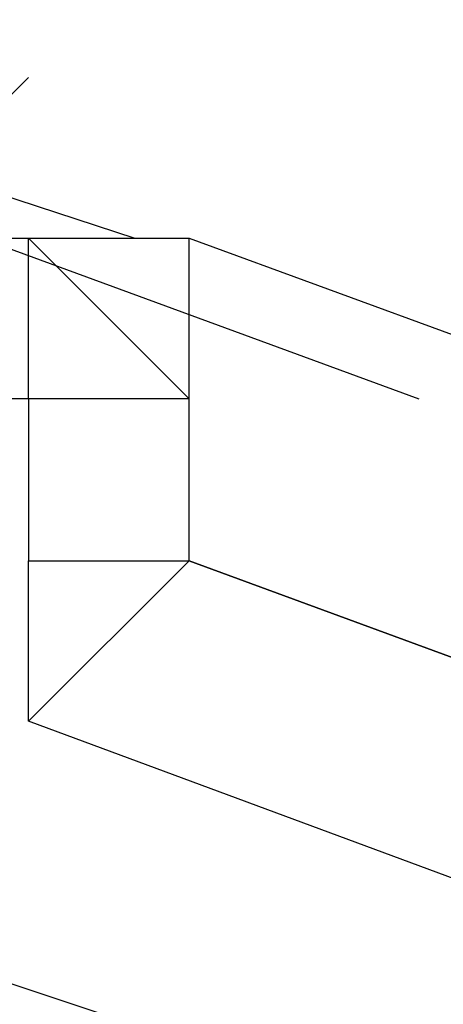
# Model space of a CAD drawing. Header units: feet. Extents: x -79 to 198, y -22 to 181.
# Tile 949 of 982: x 123.226 to 123.261, y 148.0477 to 148.1292. Entities that reach past the tile are written whole.
import ezdxf

# ---------------------------------------------------------------- set-up
doc = ezdxf.new("R2010")
doc.units = ezdxf.units.FT
doc.layers.add('A-LINEA', color=7, linetype='CONTINUOUS')

msp = doc.modelspace()

# ---------------------------------------------------------------- linework, layer by layer
at = {"layer": 'A-LINEA'}
for p, q in [((123.1804, 148.1292), (123.2355, 148.1111)), ((123.1804, 148.1292), (123.2355, 148.1111)), ((123.2267, 148.1244), (123.2133, 148.1111)), ((123.2267, 148.1244), (123.2133, 148.1111)), ((123.2046, 148.1178), (123.259, 148.0978)), ((123.2046, 148.1178), (123.259, 148.0978)), ((123.2133, 148.1111), (123.2267, 148.1111)), ((123.2133, 148.1111), (123.2267, 148.1111)), ((123.2267, 148.0978), (123.2267, 148.1111)), ((123.2267, 148.1111), (123.2267, 148.1111)), ((123.2267, 148.1111), (123.2267, 148.1111)), ((123.2267, 148.1111), (123.2267, 148.1111)), ((123.2267, 148.1111), (123.2267, 148.1111)), ((123.2267, 148.0978), (123.2267, 148.1111)), ((123.2267, 148.1111), (123.2267, 148.1111)), ((123.2267, 148.1111), (123.2267, 148.1111)), ((123.2267, 148.1111), (123.2267, 148.1111)), ((123.2267, 148.1111), (123.2267, 148.1111)), ((123.2267, 148.1111), (123.2267, 148.1111)), ((123.24, 148.0978), (123.2267, 148.1111)), ((123.2267, 148.1111), (123.2267, 148.1111)), ((123.2267, 148.1111), (123.2267, 148.1111)), ((123.2267, 148.1111), (123.2267, 148.1111)), ((123.2267, 148.1111), (123.2267, 148.1111)), ((123.2267, 148.1111), (123.2267, 148.1111)), ((123.2267, 148.1111), (123.2267, 148.1111)), ((123.2267, 148.1111), (123.2267, 148.1111)), ((123.2267, 148.1111), (123.2267, 148.1111)), ((123.2267, 148.1111), (123.2267, 148.1111)), ((123.2267, 148.1111), (123.2267, 148.1111)), ((123.2267, 148.1111), (123.2267, 148.1111)), ((123.2267, 148.1111), (123.2267, 148.1111)), ((123.2267, 148.1111), (123.2267, 148.1111)), ((123.2267, 148.1111), (123.2267, 148.1111)), ((123.2267, 148.1111), (123.2267, 148.1111)), ((123.2267, 148.1111), (123.24, 148.1111)), ((123.2267, 148.1111), (123.24, 148.1111)), ((123.2267, 148.1111), (123.2267, 148.1111)), ((123.2267, 148.0978), (123.2267, 148.1111)), ((123.2267, 148.1111), (123.2267, 148.1111)), ((123.2267, 148.1111), (123.2267, 148.1111)), ((123.2267, 148.1111), (123.2267, 148.1111)), ((123.2267, 148.1111), (123.2267, 148.1111)), ((123.2267, 148.0978), (123.2267, 148.1111)), ((123.2267, 148.1111), (123.2267, 148.1111)), ((123.2267, 148.1111), (123.2267, 148.1111)), ((123.2267, 148.1111), (123.2267, 148.1111)), ((123.2267, 148.1111), (123.2267, 148.1111)), ((123.2267, 148.1111), (123.2267, 148.1111)), ((123.24, 148.0978), (123.2267, 148.1111)), ((123.2267, 148.1111), (123.2267, 148.1111)), ((123.2267, 148.1111), (123.2267, 148.1111)), ((123.2267, 148.1111), (123.2267, 148.1111)), ((123.2267, 148.1111), (123.2267, 148.1111)), ((123.2267, 148.1111), (123.2267, 148.1111)), ((123.2267, 148.1111), (123.2267, 148.1111)), ((123.2267, 148.1111), (123.2267, 148.1111)), ((123.2267, 148.1111), (123.2267, 148.1111)), ((123.2267, 148.1111), (123.2267, 148.1111)), ((123.2267, 148.1111), (123.2267, 148.1111)), ((123.2267, 148.1111), (123.2267, 148.1111)), ((123.2267, 148.1111), (123.2267, 148.1111)), ((123.2267, 148.1111), (123.2267, 148.1111)), ((123.2267, 148.1111), (123.2267, 148.1111)), ((123.2267, 148.1111), (123.2267, 148.1111)), ((123.2267, 148.1111), (123.24, 148.1111)), ((123.2267, 148.1111), (123.24, 148.1111)), ((123.2267, 148.1111), (123.2267, 148.1111)), ((123.24, 148.1111), (123.24, 148.1111)), ((123.24, 148.1111), (123.24, 148.1111)), ((123.24, 148.1111), (123.24, 148.1111)), ((123.24, 148.1111), (123.24, 148.1111)), ((123.24, 148.1111), (123.24, 148.1111)), ((123.24, 148.1111), (123.24, 148.1111)), ((123.24, 148.1111), (123.24, 148.1111)), ((123.24, 148.1111), (123.24, 148.1111)), ((123.24, 148.1111), (123.24, 148.1111)), ((123.24, 148.1111), (123.24, 148.1111)), ((123.24, 148.1111), (123.24, 148.1111)), ((123.24, 148.1111), (123.24, 148.1111)), ((123.24, 148.1111), (123.24, 148.1111)), ((123.24, 148.1111), (123.24, 148.1111)), ((123.24, 148.1111), (123.24, 148.1111)), ((123.24, 148.1111), (123.24, 148.1111)), ((123.2267, 148.0978), (123.2133, 148.0978)), ((123.2267, 148.0978), (123.2133, 148.0978)), ((123.2267, 148.0978), (123.2267, 148.0978)), ((123.2267, 148.0978), (123.2267, 148.0978)), ((123.2267, 148.0978), (123.2267, 148.0978)), ((123.2267, 148.0978), (123.2267, 148.0978)), ((123.2267, 148.0978), (123.2267, 148.0978)), ((123.2267, 148.0978), (123.2267, 148.0978)), ((123.2267, 148.0978), (123.2267, 148.0978)), ((123.2267, 148.0978), (123.2267, 148.0978)), ((123.2267, 148.0978), (123.2267, 148.0978)), ((123.2267, 148.0978), (123.2267, 148.0978)), ((123.2267, 148.0978), (123.2267, 148.0978)), ((123.2267, 148.0978), (123.2267, 148.0978)), ((123.2267, 148.0978), (123.2267, 148.0978)), ((123.2267, 148.0978), (123.2267, 148.0978)), ((123.2267, 148.0978), (123.2267, 148.0978)), ((123.2267, 148.0978), (123.2267, 148.0978)), ((123.2267, 148.0978), (123.2267, 148.0978)), ((123.2267, 148.0978), (123.2267, 148.0978)), ((123.2267, 148.0978), (123.2267, 148.0978)), ((123.2267, 148.0978), (123.2267, 148.0978)), ((123.2267, 148.0978), (123.2267, 148.0978)), ((123.2267, 148.0978), (123.2267, 148.0978)), ((123.2267, 148.0978), (123.2267, 148.0978)), ((123.2267, 148.0978), (123.2267, 148.0978)), ((123.24, 148.0978), (123.2267, 148.0978)), ((123.2267, 148.0978), (123.2267, 148.0978)), ((123.2267, 148.0978), (123.2267, 148.0978)), ((123.2267, 148.0978), (123.2267, 148.0844)), ((123.2267, 148.0978), (123.2267, 148.0844)), ((123.2267, 148.0978), (123.2267, 148.0844)), ((123.2267, 148.0978), (123.2267, 148.0978)), ((123.2267, 148.0978), (123.2267, 148.0978)), ((123.2267, 148.0978), (123.2267, 148.0978)), ((123.2267, 148.0978), (123.2267, 148.0978)), ((123.2267, 148.0978), (123.2267, 148.0978)), ((123.2267, 148.0978), (123.2267, 148.0978)), ((123.2267, 148.0978), (123.2267, 148.0978)), ((123.2267, 148.0978), (123.2267, 148.0978)), ((123.2267, 148.0978), (123.2267, 148.0978)), ((123.2267, 148.0978), (123.2267, 148.0978)), ((123.2267, 148.0978), (123.2267, 148.0978)), ((123.2267, 148.0978), (123.2267, 148.0978)), ((123.2267, 148.0978), (123.2267, 148.0978)), ((123.2267, 148.0978), (123.2267, 148.0978)), ((123.2267, 148.0978), (123.2267, 148.0978)), ((123.2267, 148.0978), (123.2267, 148.0978)), ((123.2267, 148.0978), (123.2267, 148.0978)), ((123.2267, 148.0978), (123.2267, 148.0978)), ((123.2267, 148.0978), (123.2267, 148.0978)), ((123.2267, 148.0978), (123.2267, 148.0978)), ((123.2267, 148.0978), (123.2267, 148.0978)), ((123.2267, 148.0978), (123.2267, 148.0978)), ((123.2267, 148.0978), (123.2267, 148.0978)), ((123.2267, 148.0978), (123.2267, 148.0978)), ((123.24, 148.0978), (123.2267, 148.0978)), ((123.2267, 148.0978), (123.2267, 148.0978)), ((123.2267, 148.0978), (123.2267, 148.0978)), ((123.2267, 148.0978), (123.2267, 148.0844)), ((123.2267, 148.0978), (123.2267, 148.0844)), ((123.2267, 148.0978), (123.2267, 148.0844)), ((123.24, 148.0978), (123.24, 148.0978)), ((123.24, 148.0978), (123.24, 148.0978)), ((123.24, 148.0978), (123.24, 148.0978)), ((123.24, 148.0978), (123.24, 148.0978)), ((123.24, 148.0978), (123.24, 148.0978)), ((123.24, 148.0978), (123.24, 148.0978)), ((123.24, 148.0978), (123.24, 148.0978)), ((123.24, 148.0978), (123.24, 148.0978)), ((123.24, 148.0978), (123.24, 148.0978)), ((123.24, 148.0978), (123.24, 148.0978)), ((123.24, 148.0978), (123.24, 148.0978)), ((123.24, 148.0978), (123.24, 148.0978)), ((123.24, 148.0978), (123.24, 148.0978)), ((123.24, 148.0978), (123.24, 148.0978)), ((123.24, 148.0978), (123.24, 148.0978)), ((123.24, 148.0978), (123.24, 148.0978)), ((123.24, 148.0978), (123.24, 148.0978)), ((123.24, 148.0978), (123.24, 148.0978)), ((123.24, 148.0978), (123.24, 148.0978)), ((123.24, 148.0978), (123.24, 148.0978)), ((123.24, 148.0978), (123.24, 148.0978)), ((123.24, 148.0978), (123.24, 148.0978)), ((123.24, 148.0978), (123.24, 148.0978)), ((123.24, 148.0978), (123.24, 148.0978)), ((123.24, 148.0978), (123.24, 148.0978)), ((123.24, 148.0978), (123.24, 148.0978)), ((123.24, 148.0978), (123.24, 148.0978)), ((123.24, 148.0978), (123.24, 148.0978)), ((123.24, 148.0978), (123.24, 148.0978)), ((123.24, 148.0978), (123.24, 148.0978)), ((123.24, 148.0978), (123.24, 148.0978)), ((123.24, 148.0978), (123.24, 148.0978)), ((123.24, 148.0978), (123.24, 148.0978)), ((123.24, 148.0978), (123.24, 148.0978)), ((123.24, 148.0978), (123.24, 148.0978)), ((123.24, 148.0978), (123.24, 148.0978)), ((123.2267, 148.0844), (123.2267, 148.0844)), ((123.2267, 148.0844), (123.2267, 148.0844)), ((123.2267, 148.0844), (123.2267, 148.0844)), ((123.2267, 148.0844), (123.2267, 148.0844)), ((123.2267, 148.0844), (123.2267, 148.0844)), ((123.2267, 148.0844), (123.2267, 148.0844)), ((123.2267, 148.0844), (123.2267, 148.0844)), ((123.2267, 148.0844), (123.2267, 148.0844)), ((123.2267, 148.0844), (123.2267, 148.0844)), ((123.2267, 148.0711), (123.2267, 148.0844)), ((123.2267, 148.0844), (123.2267, 148.0844)), ((123.2267, 148.0844), (123.2267, 148.0844)), ((123.2267, 148.0844), (123.2267, 148.0844)), ((123.2267, 148.0844), (123.2267, 148.0844)), ((123.2267, 148.0711), (123.2267, 148.0844)), ((123.2267, 148.0844), (123.2267, 148.0844)), ((123.2267, 148.0844), (123.2267, 148.0844)), ((123.2267, 148.0844), (123.2267, 148.0844)), ((123.2267, 148.0844), (123.2267, 148.0844)), ((123.2267, 148.0844), (123.2267, 148.0844)), ((123.2267, 148.0844), (123.2267, 148.0844)), ((123.2267, 148.0844), (123.2267, 148.0844)), ((123.2267, 148.0844), (123.2267, 148.0844)), ((123.2267, 148.0844), (123.2267, 148.0844)), ((123.2267, 148.0844), (123.2267, 148.0844)), ((123.2267, 148.0844), (123.2267, 148.0844)), ((123.2267, 148.0844), (123.2267, 148.0844)), ((123.2267, 148.0844), (123.2267, 148.0844)), ((123.2267, 148.0844), (123.2267, 148.0844)), ((123.2267, 148.0844), (123.2267, 148.0844)), ((123.2267, 148.0711), (123.2267, 148.0844)), ((123.2267, 148.0844), (123.2267, 148.0844)), ((123.2267, 148.0844), (123.2267, 148.0844)), ((123.2267, 148.0844), (123.2267, 148.0844)), ((123.2267, 148.0844), (123.2267, 148.0844)), ((123.2267, 148.0711), (123.2267, 148.0844)), ((123.2267, 148.0844), (123.2267, 148.0844)), ((123.2267, 148.0844), (123.2267, 148.0844)), ((123.2267, 148.0844), (123.2267, 148.0844)), ((123.2267, 148.0844), (123.2267, 148.0844)), ((123.2267, 148.0844), (123.2267, 148.0844)), ((123.2267, 148.0844), (123.2267, 148.0844)), ((123.24, 148.0844), (123.24, 148.0844)), ((123.24, 148.0844), (123.24, 148.0844)), ((123.24, 148.0844), (123.24, 148.0844)), ((123.24, 148.0844), (123.24, 148.0844)), ((123.24, 148.0844), (123.24, 148.0844)), ((123.24, 148.0844), (123.24, 148.0844)), ((123.24, 148.0844), (123.24, 148.0844)), ((123.24, 148.0844), (123.24, 148.0844)), ((123.24, 148.0844), (123.24, 148.0844)), ((123.24, 148.0844), (123.24, 148.0844)), ((123.24, 148.0844), (123.24, 148.0844)), ((123.24, 148.0844), (123.24, 148.0844)), ((123.2267, 148.0711), (123.2267, 148.0711)), ((123.2267, 148.0711), (123.2267, 148.0711)), ((123.2267, 148.0711), (123.2267, 148.0711)), ((123.2267, 148.0711), (123.2267, 148.0711)), ((123.2267, 148.0711), (123.2267, 148.0711)), ((123.2267, 148.0711), (123.2267, 148.0711)), ((123.2267, 148.0711), (123.2267, 148.0711)), ((123.2267, 148.0711), (123.2267, 148.0711)), ((123.2267, 148.0711), (123.2267, 148.0711)), ((123.2267, 148.0711), (123.2267, 148.0711)), ((123.2267, 148.0711), (123.2267, 148.0711)), ((123.2267, 148.0711), (123.2267, 148.0711)), ((123.2267, 148.0711), (123.2267, 148.0711)), ((123.2267, 148.0711), (123.2267, 148.0711)), ((123.2267, 148.0711), (123.2267, 148.0711)), ((123.2267, 148.0711), (123.2267, 148.0711)), ((123.2267, 148.0711), (123.2267, 148.0711)), ((123.2267, 148.0711), (123.2267, 148.0711))]:
    msp.add_line(p, q, dxfattribs=at)
for points in [[(123.1333, 147.4711), (122.8533, 147.5511), (123.04, 148.1111), (123.32, 148.0178), (123.1333, 147.4711)], [(123.1333, 147.4711), (122.8533, 147.5511), (123.04, 148.1111), (123.32, 148.0178), (123.1333, 147.4711)], [(123.2267, 148.0711), (123.2267, 148.0844), (123.24, 148.0844), (123.24, 148.0978), (123.24, 148.1111)], [(123.2267, 148.0711), (123.2267, 148.0844), (123.24, 148.0844), (123.24, 148.0978), (123.24, 148.1111)], [(123.24, 148.1111), (126.9467, 146.7511), (126.9467, 146.7378), (126.9467, 146.7244), (126.9333, 146.7244), (123.24, 148.0844), (123.24, 148.0978), (123.24, 148.1111)], [(123.24, 148.1111), (126.9467, 146.7511), (126.9467, 146.7378), (126.9467, 146.7244), (126.9333, 146.7244), (123.24, 148.0844), (123.24, 148.0978), (123.24, 148.1111)], [(123.24, 148.0844), (126.9333, 146.7244), (126.9333, 146.7111), (126.9333, 146.6978), (123.2267, 148.0711), (123.24, 148.0844)], [(123.24, 148.0844), (126.9333, 146.7244), (126.9333, 146.7111), (126.9333, 146.6978), (123.2267, 148.0711), (123.24, 148.0844)]]:
    msp.add_lwpolyline(points, dxfattribs=at)

doc.saveas('drawing.dxf')
